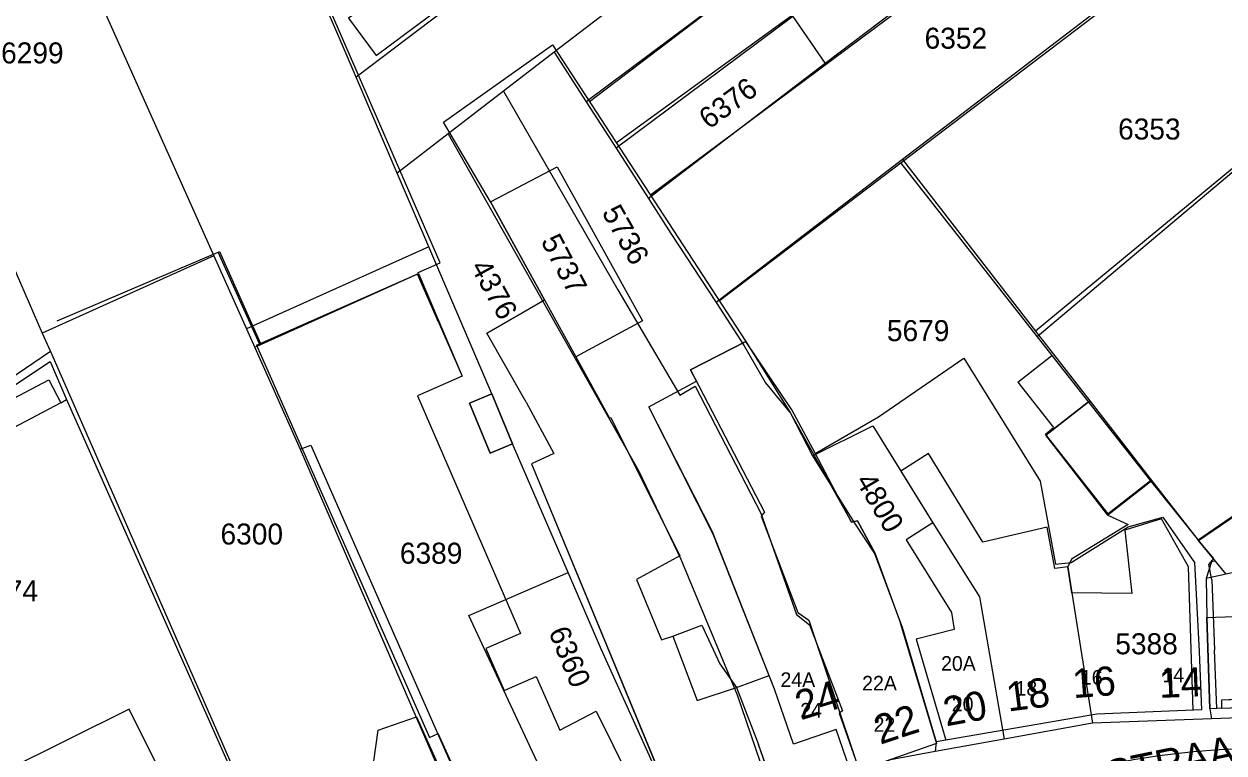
# Model space of a CAD drawing. Extents: x 148816 to 151297, y 399515 to 402500.
# Drawn here: x 150470.5 to 150573.3, y 399934.8 to 399997.2 of the extents above; entities that cross this region are included whole.
import ezdxf

# ---------------------------------------------------------------- set-up
doc = ezdxf.new("R2010")
doc.units = 0
for name, color, linetype in [('B01 Hoofdgebouw  [D] Norm', 7, 'Continuous'), ('B01 Hoofdgebouw  [T] Norm', 7, 'Continuous'), ('B01 hoofgebouw', 7, 'Continuous'), ('B02 Bijgebouw  [D] Norm', 7, 'Continuous'), ('B02 Bijgebouw  [T] Norm', 7, 'Continuous'), ('B07 Tussenmuur  [D] Norm', 7, 'Continuous'), ('G01 perceelsgrens', 7, 'Continuous'), ('T01 Muur  [T] Norm', 7, 'Continuous'), ('T03 Hek raster  [T] Norm', 7, 'Continuous'), ('T04 Haag heg  [D] Gem', 7, 'Continuous'), ('T09 Insteek water  [T] Norm', 7, 'Continuous'), ('V00 Kant verharding algemeen  [T] Norm', 7, 'Continuous'), ('V00 Kant verharding algemeen secundair  [T] Gem', 7, 'Continuous'), ('Z01 perceelnummer', 7, 'Continuous'), ('Z02 huisnummer', 7, 'Continuous'), ('Z02 Huisnummer  [Tekst] Norm', 7, 'Continuous'), ('Z06 straatnaam', 7, 'Continuous')]:
    doc.layers.add(name, color=color, linetype=linetype)

msp = doc.modelspace()

# ---------------------------------------------------------------- linework, layer by layer
at = {"layer": 'B01 Hoofdgebouw  [D] Norm'}
for p, q in [((150500, 399995.43), (150500.66, 399994.54)), ((150510.45, 399982.01), (150516.17, 399985)), ((150516.17, 399985), (150523.5, 399971.82)), ((150510.45, 399982.01), (150517.75, 399968.78)), ((150510.14, 399970.76), (150515.09, 399973.6)), ((150523.5, 399971.82), (150517.77, 399968.74)), ((150513.53, 399964.85), (150510.14, 399970.76)), ((150532.35, 399970.05), (150527.61, 399967.62)), ((150536.27, 399964.18), (150532.35, 399970.05)), ((150517.75, 399968.78), (150520.65, 399963.47)), ((150543.71, 399963.59), (150551.03, 399968.61)), ((150551.03, 399968.61), (150557.55, 399958.07)), ((150527.61, 399967.62), (150533.95, 399955.41)), ((150524.02, 399964.45), (150528.12, 399966.64)), ((150529.55, 399953.53), (150524.02, 399964.45)), ((150520.65, 399963.47), (150520.77, 399963.54)), ((150520.77, 399963.54), (150526.68, 399951.68)), ((150538.27, 399960.48), (150536.27, 399964.18)), ((150538.29, 399960.44), (150543.71, 399963.59)), ((150571.13, 399953), (150585.11, 399962.53)), ((150557.55, 399958.07), (150558.89, 399950.98)), ((150533.95, 399955.41), (150533.67, 399955.08)), ((150533.67, 399955.08), (150536.81, 399946.82)), ((150560.21, 399951.11), (150565.09, 399954.18)), ((150565.09, 399954.18), (150568.06, 399954.99)), ((150568.06, 399954.99), (150570.78, 399951.1)), ((150534.8, 399940.27), (150529.55, 399953.53)), ((150526.68, 399951.68), (150522.97, 399949.65)), ((150558.89, 399950.98), (150560.21, 399951.11)), ((150570.78, 399951.1), (150571.2, 399943.49)), ((150572.02, 399950.95), (150572.43, 399951.45)), ((150572.27, 399949.62), (150572.02, 399950.95)), ((150522.97, 399949.65), (150525.13, 399944.5)), ((150572.27, 399949.62), (150572.51, 399943.61)), ((150536.81, 399946.82), (150537.73, 399946.18)), ((150537.73, 399946.18), (150541.95, 399933.64)), ((150525.13, 399944.5), (150526.09, 399944.8)), ((150526.09, 399944.8), (150528.17, 399939.29)), ((150528.17, 399939.29), (150531.53, 399940.41)), ((150531.53, 399940.41), (150533.42, 399935.51)), ((150510.44, 399926.62), (150505.99, 399936.46))]:
    msp.add_line(p, q, dxfattribs=at)
at = {"layer": 'B01 Hoofdgebouw  [T] Norm'}
for p, q in [((150504.29, 399975.86), (150508.05, 399967.07)), ((150508.05, 399967.07), (150504.21, 399965.38)), ((150510.57, 399965.55), (150508.67, 399964.77)), ((150512.34, 399961.28), (150510.57, 399965.55)), ((150504.21, 399965.38), (150513.04, 399945.04)), ((150508.67, 399964.77), (150510.44, 399960.48)), ((150513.53, 399964.85), (150515.9, 399960.45)), ((150510.44, 399960.48), (150512.34, 399961.28)), ((150515.9, 399960.45), (150513.98, 399959.55)), ((150513.98, 399959.55), (150527.08, 399927.92)), ((150513.04, 399945.04), (150510.07, 399943.75)), ((150510.07, 399943.75), (150511.64, 399940.15)), ((150571.2, 399943.49), (150571.4, 399938.49)), ((150572.69, 399938.62), (150572.51, 399943.61)), ((150511.64, 399940.15), (150514.37, 399941.36)), ((150514.37, 399941.36), (150516.4, 399936.76)), ((150536.43, 399935.54), (150534.8, 399940.27)), ((150580.83, 399939.61), (150573.09, 399939.33)), ((150573.09, 399939.33), (150573.1, 399938.63)), ((150516.4, 399936.76), (150519.53, 399938.38)), ((150519.53, 399938.38), (150525.21, 399926.9)), ((150562.41, 399938.13), (150548.65, 399935.76)), ((150571.4, 399938.49), (150562.41, 399938.13)), ((150573.1, 399938.63), (150572.69, 399938.62)), ((150540.07, 399936.8), (150536.43, 399935.54)), ((150541.25, 399933.4), (150540.07, 399936.8)), ((150548.65, 399935.76), (150548.69, 399935.6)), ((150535.11, 399930.81), (150533.42, 399935.51)), ((150548.69, 399935.6), (150542.09, 399933.29))]:
    msp.add_line(p, q, dxfattribs=at)
for points in [[(150490.4, 399969.73), (150504.29, 399975.86)], [(150483.56, 399910.67), (150485.29, 399910.08), (150486.02, 399908.64), (150485.91, 399908.59), (150486.1, 399908.18), (150492.95, 399911.61), (150479.49, 399938.55), (150447.21, 399922.49)]]:
    msp.add_lwpolyline(points, dxfattribs=at)
at = {"layer": 'B01 hoofgebouw'}
for points in [[(150513.53, 399964.85), (150510.14, 399970.76), (150515.09, 399973.6), (150510.45, 399982.01), (150516.17, 399985), (150523.5, 399971.82), (150517.77, 399968.74), (150520.65, 399963.47), (150520.77, 399963.54), (150526.68, 399951.68), (150522.97, 399949.65), (150525.13, 399944.5), (150526.09, 399944.8), (150528.17, 399939.29), (150531.53, 399940.41), (150533.42, 399935.51)], [(150504.22, 399975.8), (150490.25, 399969.52)], [(150506.04, 399971.65), (150504.22, 399975.8)], [(150506.04, 399971.65), (150508.05, 399967.07), (150504.21, 399965.38), (150513.04, 399945.04), (150510.07, 399943.75), (150511.64, 399940.15), (150514.37, 399941.36), (150516.4, 399936.76), (150519.53, 399938.38), (150525.21, 399926.9), (150513.39, 399921.16), (150511.21, 399925.66)], [(150534.8, 399940.27), (150529.49, 399953.74), (150524.02, 399964.45), (150528.12, 399966.64), (150527.61, 399967.62), (150532.35, 399970.05), (150536.18, 399963.89), (150541.39, 399954.58), (150541.9, 399954.68), (150543.4, 399951.94), (150545.6, 399945.92), (150548.65, 399935.76)], [(150490.27, 399969.53), (150494.16, 399960.83), (150495.07, 399961.17), (150507.78, 399932.27), (150511.21, 399925.66)], [(150512.34, 399961.28), (150510.44, 399960.48), (150508.67, 399964.77), (150510.57, 399965.55), (150512.34, 399961.28)], [(150513.53, 399964.85), (150515.9, 399960.45), (150513.98, 399959.55), (150527.08, 399927.92), (150535.11, 399930.81), (150533.42, 399935.51)], [(150567.13, 399958.11), (150563.35, 399955.17), (150558.04, 399962.01), (150561.82, 399964.95), (150567.13, 399958.11)], [(150589.1, 399953.6), (150573.49, 399950.11), (150571.11, 399953.02), (150584.79, 399962.46), (150589.1, 399953.6)], [(150570.67, 399938.46), (150570.27, 399950.75), (150567.96, 399954.84), (150564.83, 399953.87), (150565.42, 399948.45), (150560.28, 399948.5), (150559.93, 399950.74), (150558.81, 399950.6), (150558.16, 399954.13), (150552.66, 399952.85), (150547.99, 399960.45), (150545.63, 399958.94), (150548.38, 399954.5), (150546.07, 399953.04), (150549.96, 399946.82), (150550.19, 399945.36), (150546.94, 399944.54), (150549.47, 399935.9)], [(150572.69, 399938.62), (150572.11, 399938.59), (150571.83, 399946.39), (150580.44, 399946.72), (150580.48, 399947.78), (150589.63, 399948.07), (150589.71, 399946.02)], [(150605.33, 399939.25), (150603.71, 399939.56), (150593.44, 399939.24), (150593.23, 399946.12), (150589.71, 399946.02), (150589.96, 399939.24), (150589.65, 399939.23), (150589.64, 399939.44), (150582.55, 399940.41), (150582.57, 399939.65), (150581.57, 399939.37), (150581.59, 399938.93), (150580.87, 399938.91), (150580.83, 399939.61), (150573.09, 399939.33), (150573.1, 399938.63), (150572.69, 399938.62), (150572.51, 399943.61)], [(150571.2, 399943.49), (150571.4, 399938.49), (150562.41, 399938.13), (150548.65, 399935.76), (150548.69, 399935.6), (150542.09, 399933.29), (150541.95, 399933.64), (150541.25, 399933.4), (150540.07, 399936.8), (150536.43, 399935.54), (150534.8, 399940.27)], [(150573.1, 399938.63), (150580.87, 399938.91)], [(150479.49, 399938.55), (150447.21, 399922.49), (150447.48, 399921.97), (150448.2, 399922.34), (150451.95, 399917.16), (150453.93, 399918.52), (150454.19, 399918.12), (150454.34, 399918.22), (150467.96, 399899.4)], [(150467.96, 399899.4), (150471.23, 399901.02), (150471.95, 399903.21), (150474, 399902.56), (150474.06, 399902.42), (150487.96, 399909.34), (150488.05, 399909.17), (150492.95, 399911.61), (150479.49, 399938.55)]]:
    msp.add_lwpolyline(points, dxfattribs=at)
at = {"layer": 'B02 Bijgebouw  [D] Norm'}
for p, q in [((150500.66, 399994.54), (150507.99, 400000)), ((150555.64, 399966.57), (150558.55, 399968.85)), ((150558.55, 399968.85), (150567.01, 399958.11)), ((150555.64, 399966.57), (150558.71, 399962.67)), ((150558.01, 399962.11), (150558.71, 399962.67)), ((150563.4, 399955.27), (150558.01, 399962.11)), ((150567.01, 399958.11), (150563.4, 399955.27))]:
    msp.add_line(p, q, dxfattribs=at)
for points in [[(150500, 399998.93), (150498.29, 399997.73), (150500, 399995.43)], [(150490.4, 399969.73), (150505.25, 399936.12), (150505.99, 399936.46)]]:
    msp.add_lwpolyline(points, dxfattribs=at)
msp.add_lwpolyline([(150464.41, 399962.45), (150472.61, 399966.75), (150473.64, 399964.79), (150465.44, 399960.49)], close=True, dxfattribs=at)
at = {"layer": 'B02 Bijgebouw  [T] Norm'}
msp.add_line((150573.1, 399938.63), (150580.87, 399938.91), dxfattribs=at)
at = {"layer": 'B07 Tussenmuur  [D] Norm'}
for p, q in [((150541.39, 399954.58), (150538.27, 399960.48)), ((150541.39, 399954.58), (150538.27, 399960.48)), ((150541.9, 399954.68), (150541.39, 399954.58)), ((150541.9, 399954.68), (150541.39, 399954.58)), ((150543.4, 399951.94), (150541.9, 399954.68)), ((150543.4, 399951.94), (150541.9, 399954.68)), ((150543.4, 399951.94), (150545.6, 399945.92)), ((150543.4, 399951.94), (150545.6, 399945.92)), ((150548.65, 399935.76), (150545.6, 399945.92)), ((150548.65, 399935.76), (150545.6, 399945.92))]:
    msp.add_line(p, q, dxfattribs=at)
at = {"layer": 'G01 perceelsgrens'}
for points in [[(150476.65, 400000), (150486.76, 399977.38)], [(150498.94, 399992.69), (150497.66, 399995.67), (150495.82, 400000)], [(150508.59, 400000), (150498.94, 399992.69)], [(150522.67, 400000), (150515.93, 399994.82)], [(150531.27, 400000), (150518.66, 399990.57)], [(150547.22, 400000), (150539.15, 399993.85)], [(150564.54, 400000), (150551.81, 399990.26), (150545.76, 399985.62)], [(150536.38, 399997.89), (150521.22, 399986.6)], [(150536.38, 399997.89), (150539.15, 399993.85)], [(150515.93, 399994.82), (150511.59, 399991.49)], [(150515.93, 399994.82), (150518.66, 399990.57)], [(150539.15, 399993.85), (150523.99, 399982.3)], [(150502.46, 399984.47), (150498.94, 399992.69)], [(150511.59, 399991.49), (150506.83, 399987.83)], [(150511.59, 399991.49), (150521.38, 399974.46), (150526.68, 399965.45), (150528, 399966.21), (150533.63, 399955.33), (150536.68, 399946.65), (150537.79, 399945.77), (150540.62, 399938.41), (150540.34, 399938.21), (150542.09, 399933.28)], [(150518.66, 399990.57), (150521.22, 399986.6)], [(150579.44, 399989.32), (150557.17, 399970.94)], [(150506.83, 399987.83), (150502.46, 399984.47)], [(150506.83, 399987.83), (150523.18, 399958.94), (150526.76, 399951.41), (150531.61, 399939.77), (150534.71, 399930.67)], [(150521.22, 399986.6), (150523.99, 399982.3)], [(150545.76, 399985.62), (150529.8, 399973.37)], [(150545.76, 399985.62), (150557.17, 399970.94)], [(150505.17, 399978.15), (150502.46, 399984.47)], [(150523.99, 399982.3), (150525.93, 399979.29), (150529.8, 399973.37)], [(150467.93, 399980.19), (150472.06, 399970.75)], [(150505.17, 399978.15), (150489.55, 399971.13)], [(150517.11, 399950.26), (150512.34, 399961.28), (150510.57, 399965.55), (150505.17, 399978.15)], [(150486.76, 399977.38), (150472.06, 399970.75)], [(150486.76, 399977.38), (150489.55, 399971.13)], [(150529.8, 399973.37), (150532.21, 399969.68), (150534.02, 399966.49), (150536.18, 399963.89), (150538.05, 399960.24)], [(150472.06, 399970.75), (150472.75, 399969.19)], [(150489.55, 399971.13), (150494.16, 399960.83), (150511.77, 399920.1)], [(150557.17, 399970.94), (150561.82, 399964.95)], [(150472.75, 399969.19), (150449.44, 399953.34)], [(150472.75, 399969.19), (150497.68, 399912.39)], [(150561.82, 399964.95), (150558.04, 399962.01), (150563.35, 399955.17), (150565.09, 399954.37), (150560.25, 399951.39), (150559.93, 399950.74), (150560.28, 399948.5), (150562.06, 399937.36)], [(150561.82, 399964.95), (150567.13, 399958.11), (150571.11, 399953.02)], [(150538.05, 399960.24), (150543.22, 399962.83), (150548.38, 399954.5), (150552.37, 399948.16), (150554.49, 399935.98)], [(150538.05, 399960.24), (150541.66, 399954.48), (150543.36, 399951.87), (150545.74, 399945.58), (150548.65, 399935.76), (150548.57, 399934.91)], [(150576.66, 399956.85), (150571.11, 399953.02)], [(150571.11, 399953.02), (150572.57, 399951.24), (150572.23, 399951.16), (150571.79, 399949.73)], [(150579.64, 399951.49), (150573.49, 399950.11), (150571.79, 399949.73)], [(150509.96, 399943.7), (150508.62, 399946.57), (150517.11, 399950.26)], [(150527.08, 399927.92), (150519.97, 399943.64), (150517.11, 399950.26)], [(150571.79, 399949.73), (150571.83, 399946.39), (150572.11, 399938.59), (150572.24, 399937.73)], [(150519.17, 399923.96), (150509.96, 399943.7)], [(150572.24, 399937.73), (150562.06, 399937.36)], [(150580.96, 399938.03), (150572.24, 399937.73)], [(150562.06, 399937.36), (150554.49, 399935.98)], [(150554.49, 399935.98), (150548.57, 399934.91)], [(150548.57, 399934.91), (150544.73, 399934.22), (150542.09, 399933.28)]]:
    msp.add_lwpolyline(points, dxfattribs=at)
at = {"layer": 'T01 Muur  [T] Norm'}
msp.add_lwpolyline([(150490.67, 399969.84), (150487.14, 399977.7), (150487.24, 399977.74), (150490.76, 399969.88)], dxfattribs=at)
at = {"layer": 'T03 Hek raster  [T] Norm'}
for points in [[(150504.29, 399975.86), (150504.27, 399975.94), (150506.15, 399976.78), (150501.08, 399988.47), (150495.3, 400001.73), (150489.39, 400015.36), (150483.56, 400028.96), (150493.47, 400036.3), (150517.81, 400053.86), (150521.8, 400056.59)], [(150473.33, 399971.81), (150487.14, 399977.7)]]:
    msp.add_lwpolyline(points, dxfattribs=at)
at = {"layer": 'T04 Haag heg  [D] Gem'}
for p, q in [((150531.35, 400000), (150518.95, 399990.57)), ((150539.08, 400000), (150521.25, 399987.06)), ((150547.57, 400000), (150524.17, 399982.58)), ((150564.94, 400000), (150530.08, 399973.52)), ((150506.43, 399988.82), (150515.77, 399995.44)), ((150515.77, 399995.44), (150532.35, 399970.05)), ((150510.45, 399982.01), (150506.43, 399988.82)), ((150579.3, 399988.98), (150557.31, 399970.44)), ((150545.62, 399985.33), (150558.55, 399968.85)), ((150567.01, 399958.11), (150571.13, 399953)), ((150526.09, 399944.8), (150528.56, 399945.74)), ((150528.56, 399945.74), (150530.11, 399942.42)), ((150530.11, 399942.42), (150531.53, 399940.41)), ((150531.53, 399940.41), (150534.34, 399941.44)), ((150500.83, 399936.74), (150504.11, 399937.89)), ((150504.11, 399937.89), (150512.03, 399920.53)), ((150500.48, 399934.09), (150500.83, 399936.74))]:
    msp.add_line(p, q, dxfattribs=at)
msp.add_lwpolyline([(150438.13, 399971.76), (150439.45, 399972.74), (150450.51, 399953.58), (150472.72, 399968.33), (150474.12, 399965.06)], dxfattribs=at)
at = {"layer": 'T09 Insteek water  [T] Norm'}
msp.add_line((150572.43, 399951.45), (150571.13, 399953), dxfattribs=at)
at = {"layer": 'V00 Kant verharding algemeen  [T] Norm'}
msp.add_lwpolyline([(150473.64, 399964.79), (150474.12, 399965.06), (150496.85, 399913.97)], dxfattribs=at)
at = {"layer": 'V00 Kant verharding algemeen secundair  [T] Gem'}
msp.add_arc((150577.31, 399865.25), 69.95, 92.3981, 102.0889, dxfattribs=at)

# ---------------------------------------------------------------- texts
at = {"layer": 'Z01 perceelnummer'}
for s, p in [('6352', (150547.66, 399995.12)), ('6299', (150468.53, 399993.86)), ('6353', (150564.24, 399987.34)), ('5679', (150544.43, 399970.07)), ('6300', (150487.33, 399952.65)), ('6389', (150502.7, 399951.01)), ('5674', (150466.34, 399947.78)), ('5388', (150564, 399943.25))]:
    msp.add_text(s, height=1.8, dxfattribs=at).set_placement(p)
for s, rotation, p in [('6376', 36.2228, (150529.18, 399988.16)), ('5736', 299.3328, (150519.96, 399981.1)), ('5737', 297.7478, (150514.74, 399978.64)), ('4376', 298.8208, (150508.71, 399976.43)), ('4800', 300.5904, (150541.7, 399958.1)), ('6360', 292.3305, (150515.41, 399945.18))]:
    msp.add_text(s, height=1.8, rotation=rotation, dxfattribs=at).set_placement(p)
at = {"layer": 'Z02 huisnummer'}
for s, rotation, p in [('16', 4.302, (150560.41, 399939.49)), ('14', 2.2929, (150567.79, 399939.51)), ('24', 17.2754, (150537.05, 399937.59)), ('18', 7.2956, (150554.82, 399938.34)), ('20', 10.31, (150549.5, 399937.07)), ('22', 18.3081, (150543.85, 399935.49))]:
    msp.add_text(s, height=2.5, rotation=rotation, dxfattribs=at).set_placement(p)
at = {"layer": 'Z02 Huisnummer  [Tekst] Norm'}
for s, p in [('20A', (150549.07, 399941.84)), ('16', (150561.05, 399940.65)), ('14', (150568.04, 399940.85)), ('24A', (150535.31, 399940.45)), ('22A', (150542.31, 399940.15)), ('18', (150555.45, 399939.71)), ('24', (150537.01, 399937.83)), ('20', (150549.99, 399938.36)), ('22', (150543.29, 399936.61))]:
    msp.add_text(s, height=1.25, dxfattribs=at).set_placement(p)
at = {"layer": 'Z06 straatnaam'}
msp.add_text('STATIONSSTRAAT', height=2.5, rotation=11.5907, dxfattribs=at).set_placement((150547.14, 399928.28))

doc.saveas('drawing.dxf')
